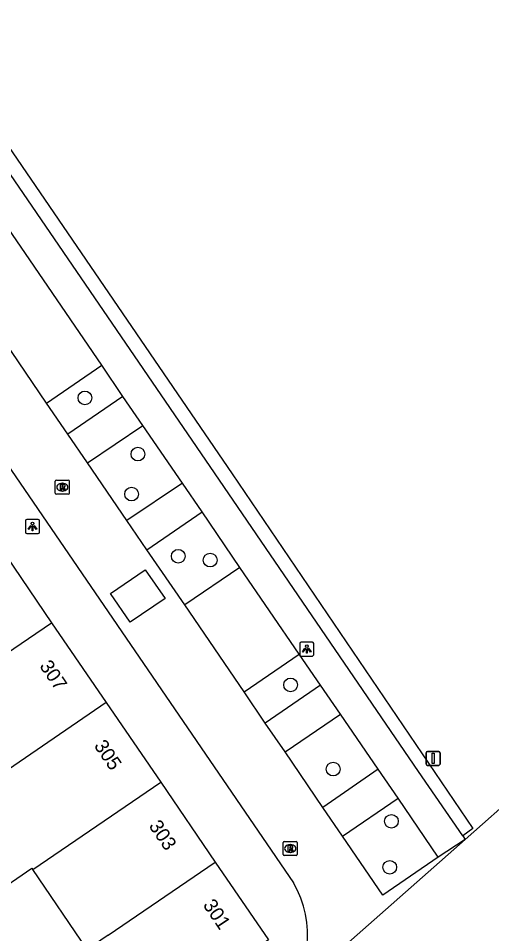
# Model space of a CAD drawing. Extents: x 155275 to 156263, y 382654 to 383635.
# Drawn here: x 156029.9 to 156063.7, y 383347.3 to 383412.7 of the extents above; entities that cross this region are included whole.
import ezdxf

# ---------------------------------------------------------------- set-up
doc = ezdxf.new("R2010")
doc.units = 0
for name, color, linetype in [('IMGEO_Boom', 7, 'Continuous'), ('IMGEO_Lichtpunt', 7, 'Continuous'), ('IMGEO_Muur', 7, 'Continuous'), ('IMGEO_Pand', 7, 'Continuous'), ('IMGEO_Pand_nummerreeks', 7, 'Continuous'), ('IMGEO_Parkeervlak_gesloten', 7, 'Continuous'), ('IMGEO_Rijbaan_lokaal_gesloten', 7, 'Continuous'), ('IMGEO_Rioolput', 7, 'Continuous'), ('IMGEO_Verkeersbordpaal', 7, 'Continuous'), ('IMGEO_Voetpad_gesloten', 7, 'Continuous')]:
    doc.layers.add(name, color=color, linetype=linetype)

msp = doc.modelspace()

# ---------------------------------------------------------------- linework, layer by layer
at = {"layer": 'IMGEO_Boom'}
for centre in [(156034.621, 383385.61), (156038.4, 383381.596), (156037.946, 383378.731), (156041.285, 383374.295), (156043.562, 383374.013), (156049.307, 383365.096), (156052.345, 383359.084), (156056.504, 383355.35), (156056.386, 383352.064)]:
    msp.add_circle(centre, 0.489, dxfattribs=at)
at = {"layer": 'IMGEO_Lichtpunt'}
for p, q in [((156030.375, 383376.825), (156030.375, 383376.018)), ((156030.375, 383376.825), (156030.375, 383376.018)), ((156031.277, 383376.92), (156030.469, 383376.92)), ((156031.277, 383376.92), (156030.469, 383376.92)), ((156031.371, 383376.018), (156031.371, 383376.825)), ((156031.371, 383376.018), (156031.371, 383376.825)), ((156030.469, 383375.924), (156031.277, 383375.924)), ((156030.469, 383375.924), (156031.277, 383375.924)), ((156049.959, 383368.064), (156049.959, 383367.257)), ((156049.959, 383368.064), (156049.959, 383367.257)), ((156050.861, 383368.159), (156050.053, 383368.159)), ((156050.861, 383368.159), (156050.053, 383368.159)), ((156050.955, 383367.257), (156050.955, 383368.064)), ((156050.955, 383367.257), (156050.955, 383368.064)), ((156050.053, 383367.163), (156050.861, 383367.163)), ((156050.053, 383367.163), (156050.861, 383367.163))]:
    msp.add_line(p, q, dxfattribs=at)
for points in [[(156030.749, 383376.489), (156030.788, 383376.461), (156030.6, 383376.199), (156030.562, 383376.226), (156030.749, 383376.489)], [(156030.851, 383376.441), (156030.898, 383376.441), (156030.898, 383376.119), (156030.851, 383376.119), (156030.851, 383376.441)], [(156030.961, 383376.461), (156030.999, 383376.488), (156031.186, 383376.226), (156031.147, 383376.198), (156030.961, 383376.461)], [(156050.333, 383367.728), (156050.372, 383367.7), (156050.184, 383367.438), (156050.146, 383367.465), (156050.333, 383367.728)], [(156050.435, 383367.68), (156050.482, 383367.68), (156050.482, 383367.358), (156050.435, 383367.358), (156050.435, 383367.68)], [(156050.545, 383367.7), (156050.583, 383367.727), (156050.77, 383367.465), (156050.731, 383367.437), (156050.545, 383367.7)]]:
    msp.add_lwpolyline(points, dxfattribs=at)
for centre in [(156030.874, 383376.623), (156050.458, 383367.862)]:
    msp.add_circle(centre, 0.0994, dxfattribs=at)
for centre, start, end in [((156030.469, 383376.825), 90, 180), ((156030.469, 383376.825), 90, 180), ((156031.277, 383376.825), 0, 90), ((156031.277, 383376.825), 0, 90), ((156030.469, 383376.018), 180, 270), ((156030.469, 383376.018), 180, 270), ((156031.277, 383376.018), 270, 0), ((156031.277, 383376.018), 270, 360), ((156050.053, 383368.064), 90, 180), ((156050.053, 383368.064), 90, 180), ((156050.861, 383368.064), 0, 90), ((156050.861, 383368.064), 0, 90), ((156050.053, 383367.257), 180, 270), ((156050.053, 383367.257), 180, 270), ((156050.861, 383367.257), 270, 0), ((156050.861, 383367.257), 270, 360)]:
    msp.add_arc(centre, 0.0946, start, end, dxfattribs=at)
at = {"layer": 'IMGEO_Muur'}
for points in [[(156061.594, 383354.31), (156058.443, 383358.922), (156043.57, 383380.697), (156022.591, 383411.367)], [(156024.216, 383410.791), (156045.134, 383380.182), (156062.326, 383354.842), (156061.594, 383354.31)]]:
    msp.add_lwpolyline(points, dxfattribs=at)
at = {"layer": 'IMGEO_Pand'}
for points in [[(156028.426, 383375.122), (156032.239, 383369.545)], [(156024.599, 383364.342), (156032.239, 383369.545)], [(156032.239, 383369.545), (156036.136, 383363.844)], [(156036.136, 383363.844), (156027.009, 383357.605)], [(156036.136, 383363.844), (156040.033, 383358.143)], [(156030.898, 383351.899), (156040.033, 383358.143)], [(156040.033, 383358.143), (156043.929, 383352.442)], [(156024.867, 383354.615), (156027.976, 383350.054), (156030.83, 383351.999), (156030.898, 383351.899)], [(156036.275, 383347.212), (156043.929, 383352.442)], [(156043.929, 383352.442), (156047.738, 383346.87), (156040.093, 383341.626)], [(156036.275, 383347.212), (156034.785, 383346.194), (156030.898, 383351.899)]]:
    msp.add_lwpolyline(points, dxfattribs=at)
at = {"layer": 'IMGEO_Parkeervlak_gesloten'}
for points in [[(156031.88, 383385.24), (156035.822, 383387.942)], [(156037.336, 383385.719), (156033.403, 383383.007)], [(156034.81, 383380.963), (156038.749, 383383.642)], [(156041.59, 383379.513), (156037.62, 383376.838)], [(156039.029, 383374.762), (156042.988, 383377.457)], [(156045.685, 383373.484), (156041.742, 383370.818)], [(156045.992, 383364.592), (156049.918, 383367.294)], [(156051.433, 383365.068), (156047.486, 383362.371)], [(156048.915, 383360.318), (156052.859, 383363.011)], [(156055.571, 383359.067), (156051.61, 383356.345)], [(156053.009, 383354.288), (156056.997, 383357)]]:
    msp.add_lwpolyline(points, dxfattribs=at)
at = {"layer": 'IMGEO_Rijbaan_lokaal_gesloten'}
for points in [[(155848.443, 383557.813), (155839.582, 383533.423), (155873.88, 383520.938), (155953.014, 383492.142), (155990.266, 383437.67), (156009.401, 383409.628), (156027.144, 383383.663), (156049.518, 383350.943)], [(156031.88, 383385.24), (156024.842, 383395.573)], [(156033.403, 383383.007), (156031.88, 383385.24)], [(156034.81, 383380.963), (156033.403, 383383.007)], [(156037.62, 383376.838), (156034.81, 383380.963)], [(156039.029, 383374.762), (156037.62, 383376.838)], [(156041.742, 383370.818), (156039.029, 383374.762)], [(156038.93, 383373.316), (156040.34, 383371.271), (156037.853, 383369.574), (156036.452, 383371.632), (156038.93, 383373.316)], [(156045.992, 383364.592), (156041.742, 383370.818)], [(156047.486, 383362.371), (156045.992, 383364.592)], [(156048.915, 383360.318), (156047.486, 383362.371)], [(156051.61, 383356.345), (156048.915, 383360.318)], [(156065.694, 383357.527), (156061.773, 383354.047)], [(156053.009, 383354.288), (156051.61, 383356.345)], [(156059.854, 383352.779), (156055.894, 383350.082), (156053.009, 383354.288)], [(156061.773, 383354.047), (156048.379, 383342.212)], [(156061.773, 383354.047), (156059.854, 383352.779)]]:
    msp.add_lwpolyline(points, dxfattribs=at)
msp.add_arc((156043.397, 383347.302), 7.122, 314.38731, 30.74763, dxfattribs=at)
at = {"layer": 'IMGEO_Rioolput'}
for p, q in [((156032.503, 383378.803), (156032.503, 383379.655)), ((156032.578, 383379.729), (156033.43, 383379.729)), ((156033.504, 383379.655), (156033.504, 383378.803)), ((156033.014, 383378.949), (156032.989, 383378.949)), ((156032.991, 383379.509), (156033.016, 383379.509)), ((156033.43, 383378.729), (156032.578, 383378.729)), ((156048.779, 383352.985), (156048.779, 383353.837)), ((156048.854, 383353.911), (156049.706, 383353.911)), ((156049.267, 383353.691), (156049.292, 383353.691)), ((156049.78, 383353.837), (156049.78, 383352.985)), ((156049.706, 383352.911), (156048.854, 383352.911)), ((156049.29, 383353.131), (156049.265, 383353.131))]:
    msp.add_line(p, q, dxfattribs=at)
for points in [[(156032.503, 383378.803), (156032.503, 383379.655)], [(156032.578, 383379.729), (156033.43, 383379.729)], [(156033.504, 383379.655), (156033.504, 383378.803)], [(156033.092, 383379.427), (156032.84, 383379.429), (156032.84, 383379.029)], [(156032.84, 383379.029), (156032.964, 383379.029), (156032.964, 383379.191), (156032.975, 383379.191)], [(156033.018, 383379.348), (156032.964, 383379.348), (156032.964, 383379.267)], [(156032.964, 383379.267), (156033.016, 383379.267)], [(156033.022, 383379.162), (156033.093, 383379.029), (156033.233, 383379.029), (156033.168, 383379.155)], [(156033.43, 383378.729), (156032.578, 383378.729)], [(156048.779, 383352.985), (156048.779, 383353.837)], [(156048.854, 383353.911), (156049.706, 383353.911)], [(156049.368, 383353.609), (156049.116, 383353.611), (156049.116, 383353.211)], [(156049.294, 383353.53), (156049.24, 383353.53), (156049.24, 383353.449)], [(156049.24, 383353.449), (156049.292, 383353.449)], [(156049.78, 383353.837), (156049.78, 383352.985)], [(156049.706, 383352.911), (156048.854, 383352.911)], [(156049.116, 383353.211), (156049.24, 383353.211), (156049.24, 383353.373), (156049.251, 383353.373)], [(156049.298, 383353.344), (156049.369, 383353.211), (156049.509, 383353.211), (156049.444, 383353.337)]]:
    msp.add_lwpolyline(points, dxfattribs=at)
for centre, radius, start, end in [((156032.58, 383379.653), 0.0765, 91.55205, 178.44795), ((156032.58, 383379.653), 0.0765, 91.55205, 178.44795), ((156033.428, 383379.653), 0.0765, 1.55205, 88.44795), ((156033.428, 383379.653), 0.0765, 1.55205, 88.44795), ((156032.974, 383379.138), 0.0533, 26.02933, 88.69889), ((156033, 383379.456), 0.19, 274.7715, 282.96867), ((156033.024, 383379.252), 0.0964, 77.00612, 93.18647), ((156033.038, 383379.309), 0.0378, 276.66336, 79.67722), ((156033.091, 383379.317), 0.109, 350.36119, 89.41601), ((156033.089, 383379.317), 0.112, 277.58423, 350.98172), ((156033.073, 383379.102), 0.108, 29.51342, 73.79051), ((156032.58, 383378.805), 0.0765, 181.55205, 268.44795), ((156032.58, 383378.805), 0.0765, 181.55205, 268.44795), ((156033.428, 383378.805), 0.0765, 271.55205, 358.44795), ((156033.428, 383378.805), 0.0765, 271.55205, 358.44795), ((156048.856, 383353.835), 0.0765, 91.55205, 178.44795), ((156048.856, 383353.835), 0.0765, 91.55205, 178.44795), ((156049.276, 383353.638), 0.19, 274.7715, 282.96867), ((156049.3, 383353.434), 0.0964, 77.00612, 93.18647), ((156049.314, 383353.491), 0.0378, 276.66336, 79.67722), ((156049.367, 383353.499), 0.109, 350.36119, 89.41601), ((156049.365, 383353.499), 0.112, 277.58423, 350.98172), ((156049.704, 383353.835), 0.0765, 1.55205, 88.44795), ((156049.704, 383353.835), 0.0765, 1.55205, 88.44795), ((156048.856, 383352.987), 0.0765, 181.55205, 268.44795), ((156048.856, 383352.987), 0.0765, 181.55205, 268.44795), ((156049.25, 383353.32), 0.0533, 26.02933, 88.69889), ((156049.349, 383353.284), 0.108, 29.51342, 73.79051), ((156049.704, 383352.987), 0.0765, 271.55205, 358.44795), ((156049.704, 383352.987), 0.0765, 271.55205, 358.44795)]:
    msp.add_arc(centre, radius, start, end, dxfattribs=at)
for centre, major_axis, ratio, start_param, end_param in [((156032.99, 383379.229), (-0.387, 0.002), 0.722429, 4.712389, 7.853982), ((156033.015, 383379.229), (-0.39, 0.002), 0.717154, 1.570796, 4.712389), ((156049.266, 383353.411), (-0.387, 0.002), 0.722429, 4.712389, 7.853982), ((156049.291, 383353.411), (-0.39, 0.002), 0.717154, 1.570796, 4.712389)]:
    msp.add_ellipse(centre, major_axis=major_axis, ratio=ratio, start_param=start_param, end_param=end_param, dxfattribs=at)
at = {"layer": 'IMGEO_Verkeersbordpaal'}
for p, q in [((156058.99, 383359.446), (156058.99, 383360.246)), ((156058.99, 383360.246), (156058.99, 383359.446)), ((156059.09, 383360.346), (156059.88, 383360.346)), ((156059.88, 383360.346), (156059.09, 383360.346)), ((156059.98, 383360.246), (156059.98, 383359.446)), ((156059.98, 383359.446), (156059.98, 383360.246)), ((156059.88, 383359.346), (156059.09, 383359.346)), ((156059.09, 383359.346), (156059.88, 383359.346))]:
    msp.add_line(p, q, dxfattribs=at)
msp.add_lwpolyline([(156059.41, 383360.221), (156059.56, 383360.221), (156059.56, 383359.471), (156059.41, 383359.471), (156059.41, 383360.221)], dxfattribs=at)
for centre, start, end in [((156059.09, 383360.246), 90, 180), ((156059.09, 383360.246), 90, 180), ((156059.88, 383360.246), 0, 90), ((156059.88, 383360.246), 360, 90), ((156059.09, 383359.446), 180, 270), ((156059.09, 383359.446), 180, 270), ((156059.88, 383359.446), 270, 0), ((156059.88, 383359.446), 270, 0)]:
    msp.add_arc(centre, 0.1, start, end, dxfattribs=at)
at = {"layer": 'IMGEO_Voetpad_gesloten'}
for points in [[(156035.822, 383387.942), (156028.791, 383398.249)], [(156037.336, 383385.719), (156035.822, 383387.942)], [(156038.749, 383383.642), (156037.336, 383385.719)], [(156041.59, 383379.513), (156038.749, 383383.642)], [(156042.988, 383377.457), (156041.59, 383379.513)], [(156045.685, 383373.484), (156042.988, 383377.457)], [(156049.918, 383367.294), (156045.685, 383373.484)], [(156051.433, 383365.068), (156049.918, 383367.294)], [(156052.859, 383363.011), (156051.433, 383365.068)], [(156055.571, 383359.067), (156052.859, 383363.011)], [(156056.997, 383357), (156055.571, 383359.067)], [(156059.854, 383352.779), (156056.997, 383357)], [(156061.594, 383354.31), (156061.773, 383354.047)]]:
    msp.add_lwpolyline(points, dxfattribs=at)

# ---------------------------------------------------------------- texts
at = {"layer": 'IMGEO_Pand_nummerreeks'}
for s, p in [('307', (156031.335, 383366.445)), ('305', (156035.229, 383360.749)), ('303', (156039.145, 383355.02)), ('301', (156043.008, 383349.369))]:
    msp.add_text(s, height=1, rotation=304.15953, dxfattribs=at).set_placement(p)

doc.saveas('drawing.dxf')
